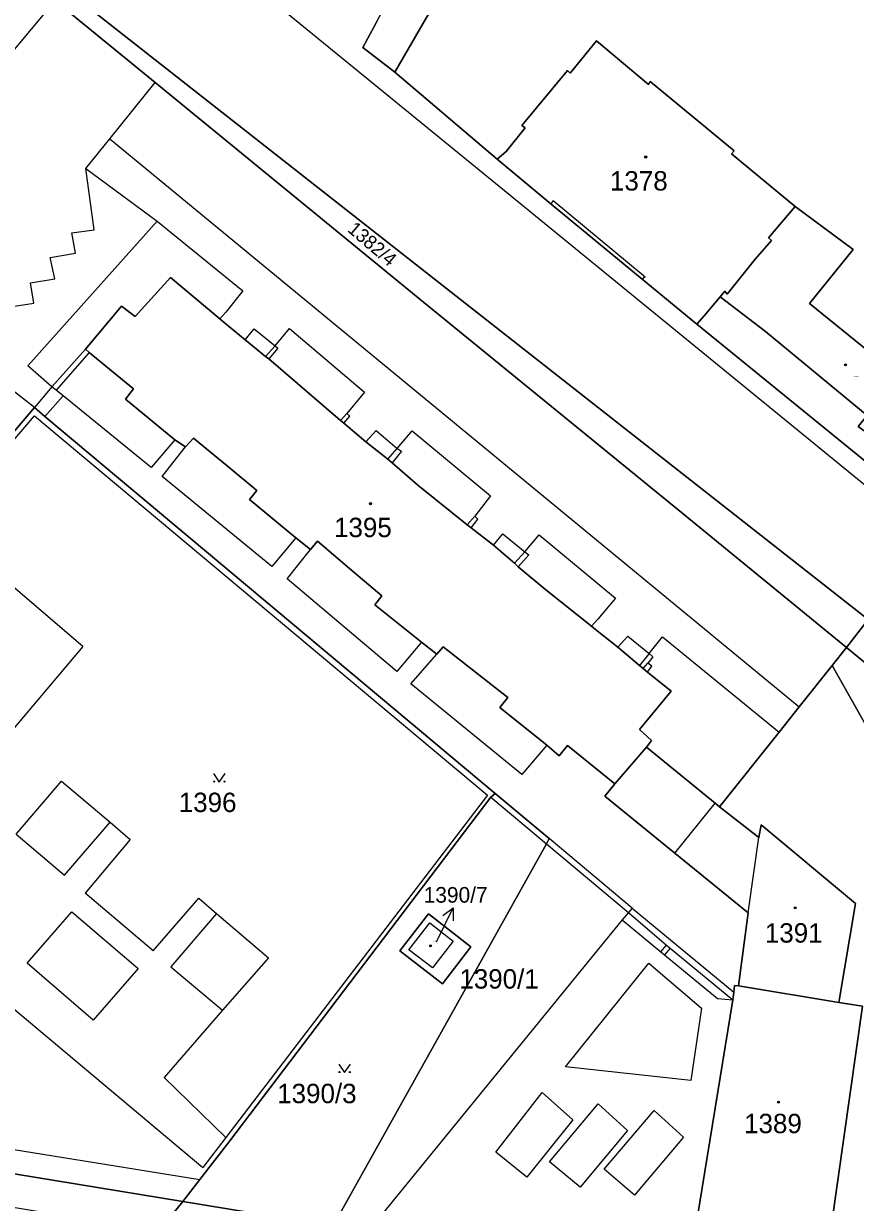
# Model space of a CAD drawing. Extents: x -598934 to -598196, y -1162208 to -1161502.
# Drawn here: x -598491.5 to -598418.7, y -1161993.6 to -1161890.3 of the extents above; entities that cross this region are included whole.
import ezdxf

# ---------------------------------------------------------------- set-up
doc = ezdxf.new("R2010")
doc.units = 0
for name, color, linetype in [('KN_CAR_KR', 7, 'Continuous'), ('KN_KULTURY', 7, 'Continuous'), ('KN_PARC_CIS_POM', 7, 'Continuous'), ('KN_PARC_CIS_POZ', 7, 'Continuous'), ('KN_PARC_CIS_STAV', 7, 'Continuous'), ('KN_PARC_PLOCHA', 7, 'Continuous'), ('PARC_C_SIPKA', 7, 'Continuous'), ('parcely_l', 7, 'Continuous')]:
    doc.layers.add(name, color=color, linetype=linetype)

msp = doc.modelspace()

# ---------------------------------------------------------------- linework, layer by layer
at = {"layer": 'KN_CAR_KR'}
for points in [[(-598477.65, -1161881.88), (-598449.09, -1161905.21)], [(-598492.92, -1161893.29), (-598488.77, -1161888.33)], [(-598483.98, -1161900.43), (-598480.01, -1161895.48)], [(-598486.09, -1161903.02), (-598483.98, -1161900.43)], [(-598483.98, -1161900.43), (-598423.59, -1161950.19)], [(-598486.09, -1161903.02), (-598479.84, -1161907.65)], [(-598485.34, -1161908.4), (-598486.09, -1161903.02)], [(-598449.09, -1161905.21), (-598416.08, -1161932.19)], [(-598445.31, -1161906.14), (-598445.14, -1161905.83)], [(-598445.14, -1161905.83), (-598437.1, -1161912.52)], [(-598491.16, -1161920.33), (-598479.84, -1161907.65)], [(-598487.3, -1161908.67), (-598485.34, -1161908.4)], [(-598479.84, -1161907.65), (-598472.34, -1161913.74)], [(-598486.99, -1161910.45), (-598487.3, -1161908.67)], [(-598489.2, -1161910.83), (-598486.99, -1161910.45)], [(-598488.81, -1161912.71), (-598489.2, -1161910.83)], [(-598437.1, -1161912.52), (-598437.34, -1161912.74)], [(-598490.94, -1161913.06), (-598488.81, -1161912.71)], [(-598490.63, -1161914.83), (-598490.94, -1161913.06)], [(-598472.34, -1161913.74), (-598473.83, -1161915.63)], [(-598492.7, -1161915.15), (-598490.63, -1161914.83)], [(-598473.83, -1161915.63), (-598474.34, -1161916.19)], [(-598472.13, -1161918.05), (-598471.34, -1161917.09)], [(-598471.34, -1161917.09), (-598469.51, -1161918.57)], [(-598469.51, -1161918.57), (-598468.25, -1161917.06)], [(-598468.25, -1161917.06), (-598461.68, -1161922.63)], [(-598469.51, -1161918.57), (-598470.33, -1161919.49)], [(-598469.26, -1161918.78), (-598470.04, -1161919.72)], [(-598469.51, -1161918.57), (-598469.26, -1161918.78)], [(-598486.12, -1161918.85), (-598489.05, -1161922.17)], [(-598485.8, -1161919.16), (-598488.69, -1161922.45)], [(-598489.05, -1161922.17), (-598491.16, -1161920.33)], [(-598490.59, -1161923.96), (-598492.83, -1161922.22)], [(-598489.05, -1161922.17), (-598490.59, -1161923.96)], [(-598488.69, -1161922.45), (-598489.05, -1161922.17)], [(-598488.07, -1161922.95), (-598488.69, -1161922.45)], [(-598461.68, -1161922.63), (-598463.23, -1161924.49)], [(-598488.07, -1161922.95), (-598489.67, -1161924.76)], [(-598480.35, -1161929.24), (-598488.07, -1161922.95)], [(-598498.78, -1161934.27), (-598490.57, -1161924.69)], [(-598490.57, -1161924.69), (-598450.9, -1161957.93)], [(-598463.23, -1161924.49), (-598463.78, -1161925.1)], [(-598463.47, -1161925.35), (-598462.97, -1161924.72)], [(-598462.97, -1161924.72), (-598463.23, -1161924.49)], [(-598461.55, -1161926.97), (-598460.66, -1161925.98)], [(-598460.66, -1161925.98), (-598458.8, -1161927.55)], [(-598458.8, -1161927.55), (-598457.49, -1161926.01)], [(-598457.49, -1161926.01), (-598450.63, -1161931.72)], [(-598478.28, -1161926.8), (-598480.35, -1161929.24)], [(-598479.4, -1161930.01), (-598477.35, -1161927.42)], [(-598459.62, -1161928.51), (-598458.8, -1161927.55)], [(-598458.43, -1161927.81), (-598459.26, -1161928.81)], [(-598458.8, -1161927.55), (-598458.43, -1161927.81)], [(-598469.79, -1161937.89), (-598479.4, -1161930.01)], [(-598450.63, -1161931.72), (-598452.02, -1161933.49)], [(-598486.35, -1161944.91), (-598498.78, -1161934.27)], [(-598452.02, -1161933.49), (-598452.69, -1161934.26)], [(-598452.34, -1161934.52), (-598451.73, -1161933.77)], [(-598451.73, -1161933.77), (-598452.02, -1161933.49)], [(-598450.37, -1161936.04), (-598449.56, -1161935.03)], [(-598449.56, -1161935.03), (-598447.63, -1161936.62)], [(-598447.63, -1161936.62), (-598446.36, -1161935.12)], [(-598446.36, -1161935.12), (-598439.69, -1161940.68)], [(-598467.7, -1161935.39), (-598469.79, -1161937.89)], [(-598468.46, -1161938.98), (-598466.41, -1161936.41)], [(-598448.54, -1161937.62), (-598447.63, -1161936.62)], [(-598447.29, -1161936.89), (-598448.2, -1161937.94)], [(-598447.63, -1161936.62), (-598447.29, -1161936.89)], [(-598458.84, -1161947.1), (-598468.46, -1161938.98)], [(-598439.69, -1161940.68), (-598441.23, -1161942.53)], [(-598441.23, -1161942.53), (-598441.79, -1161943.14)], [(-598456.67, -1161944.53), (-598458.84, -1161947.1)], [(-598439.48, -1161944.98), (-598438.61, -1161944)], [(-598438.61, -1161944), (-598436.75, -1161945.54)], [(-598436.75, -1161945.54), (-598435.56, -1161944.06)], [(-598435.56, -1161944.06), (-598425.35, -1161952.41)], [(-598486.35, -1161944.91), (-598501.98, -1161963.39)], [(-598457.62, -1161948.19), (-598455.34, -1161945.58)], [(-598436.75, -1161945.54), (-598437.59, -1161946.59)], [(-598436.42, -1161945.82), (-598436.75, -1161945.54)], [(-598437.27, -1161946.84), (-598436.84, -1161946.37)], [(-598436.87, -1161947.17), (-598436.49, -1161946.64)], [(-598436.42, -1161945.82), (-598436.84, -1161946.37)], [(-598436.49, -1161946.64), (-598436.84, -1161946.37)], [(-598447.9, -1161956.14), (-598457.62, -1161948.19)], [(-598445.69, -1161953.57), (-598447.9, -1161956.14)], [(-598492.18, -1161961.37), (-598488.2, -1161956.7)], [(-598488.2, -1161956.7), (-598483.96, -1161960.32)], [(-598450.9, -1161957.93), (-598473.81, -1161987.95)], [(-598450.61, -1161958.11), (-598445.74, -1161962.2)], [(-598434.5, -1161963.02), (-598430.95, -1161958.65)], [(-598487.94, -1161964.96), (-598483.96, -1161960.32)], [(-598483.96, -1161960.32), (-598482.2, -1161961.83)], [(-598492.18, -1161961.37), (-598487.94, -1161964.96)], [(-598482.2, -1161961.83), (-598486.15, -1161966.52)], [(-598438.23, -1161967.85), (-598445.49, -1161961.74)], [(-598428.05, -1161968.25), (-598427.12, -1161961.64)], [(-598509.33, -1161962.47), (-598475.82, -1161990.58)], [(-598445.74, -1161962.2), (-598438.56, -1161968.23)], [(-598480.18, -1161971.59), (-598486.15, -1161966.52)], [(-598480.18, -1161971.59), (-598476.19, -1161966.97)], [(-598476.19, -1161966.97), (-598474.65, -1161968.3)], [(-598491.23, -1161972.66), (-598487.32, -1161968.17)], [(-598487.32, -1161968.17), (-598481.51, -1161973.13)], [(-598474.65, -1161968.3), (-598478.64, -1161972.98)], [(-598474.65, -1161968.3), (-598470.09, -1161972.2)], [(-598438.56, -1161968.23), (-598439.09, -1161968.85)], [(-598438.23, -1161967.85), (-598438.56, -1161968.23)], [(-598438.56, -1161968.23), (-598435.21, -1161971.09)], [(-598438.23, -1161967.85), (-598429.32, -1161975.19)], [(-598439.09, -1161968.85), (-598461.32, -1161996.12)], [(-598457.8, -1161971.48), (-598455.96, -1161969.12)], [(-598455.96, -1161969.12), (-598453.9, -1161970.72)], [(-598439.09, -1161968.85), (-598435.7, -1161971.67)], [(-598455.73, -1161973.08), (-598457.8, -1161971.48)], [(-598453.9, -1161970.72), (-598455.73, -1161973.08)], [(-598435.7, -1161971.67), (-598435.21, -1161971.09)], [(-598434.89, -1161971.36), (-598435.4, -1161971.92)], [(-598435.21, -1161971.09), (-598434.89, -1161971.36)], [(-598434.89, -1161971.36), (-598429.41, -1161975.88)], [(-598470.09, -1161972.2), (-598474.11, -1161976.79)], [(-598435.7, -1161971.67), (-598435.4, -1161971.92)], [(-598435.4, -1161971.92), (-598430.76, -1161975.76)], [(-598485.44, -1161977.65), (-598491.23, -1161972.66)], [(-598481.51, -1161973.13), (-598485.44, -1161977.65)], [(-598478.64, -1161972.98), (-598474.11, -1161976.79)], [(-598444.07, -1161981.75), (-598436.76, -1161972.66)], [(-598436.76, -1161972.66), (-598432.16, -1161976.59)], [(-598432.16, -1161976.59), (-598433.09, -1161982.95)], [(-598430.76, -1161975.76), (-598429.41, -1161975.88)], [(-598474.11, -1161976.79), (-598479.21, -1161982.69)], [(-598433.09, -1161982.95), (-598444.07, -1161981.75)], [(-598479.21, -1161982.69), (-598473.81, -1161987.95)], [(-598450.16, -1161989.21), (-598446.11, -1161984)], [(-598446.11, -1161984), (-598443.42, -1161986.39)], [(-598445.48, -1161990.08), (-598441.21, -1161984.98)], [(-598441.21, -1161984.98), (-598438.63, -1161987.31)], [(-598440.69, -1161990.72), (-598436.3, -1161985.57)], [(-598436.3, -1161985.57), (-598433.72, -1161987.91)], [(-598510.15, -1161986.13), (-598476.1, -1161991.63)], [(-598443.42, -1161986.39), (-598447.44, -1161991.4)], [(-598473.81, -1161987.95), (-598475.82, -1161990.58)], [(-598438.63, -1161987.31), (-598442.79, -1161992.28)], [(-598433.72, -1161987.91), (-598438.03, -1161992.98)], [(-598447.44, -1161991.4), (-598450.16, -1161989.21)], [(-598442.79, -1161992.28), (-598445.48, -1161990.08)], [(-598438.03, -1161992.98), (-598440.69, -1161990.72)]]:
    msp.add_lwpolyline(points, dxfattribs=at)
at = {"layer": 'KN_KULTURY'}
for points in [[(-598474.89, -1161956.05), (-598474.39, -1161956.8), (-598473.89, -1161956.05)], [(-598463.91, -1161981.5), (-598463.41, -1161982.25), (-598462.91, -1161981.5)]]:
    msp.add_lwpolyline(points, dxfattribs=at)
for centre, radius in [((-598437.04, -1161902.02), 0.09), ((-598437.04, -1161902.02), 0.0398), ((-598419.53, -1161920.24), 0.09), ((-598419.53, -1161920.24), 0.0398), ((-598461.14, -1161932.4), 0.09), ((-598461.14, -1161932.4), 0.0398), ((-598474.84, -1161956.75), 0.05), ((-598473.94, -1161956.75), 0.05), ((-598423.95, -1161967.82), 0.09), ((-598423.95, -1161967.82), 0.0398), ((-598455.9, -1161971.14), 0.09), ((-598455.9, -1161971.14), 0.0398), ((-598463.86, -1161982.2), 0.05), ((-598462.96, -1161982.2), 0.05), ((-598425.4, -1161984.85), 0.09), ((-598425.4, -1161984.85), 0.0398)]:
    msp.add_circle(centre, radius, dxfattribs=at)
at = {"layer": 'KN_PARC_PLOCHA'}
for points in [[(-598366.78, -1161975.62), (-598390.45, -1161976.59), (-598410.61, -1161961.27), (-598416.3, -1161947.61), (-598419.46, -1161945.01), (-598417.56, -1161942.55), (-598544.13, -1161843.14), (-598559.82, -1161830.33)], [(-598412.99, -1161922.72), (-598422.7, -1161914.85), (-598418.86, -1161910.13), (-598423.94, -1161906.37), (-598429.53, -1161901.73), (-598429.3, -1161901.48), (-598436.65, -1161895.41), (-598436.79, -1161895.67), (-598441.34, -1161891.84), (-598443.66, -1161894.68), (-598443.9, -1161894.43), (-598447.89, -1161899.25), (-598447.59, -1161899.48), (-598449.27, -1161901.55), (-598450.04, -1161902.22), (-598459.01, -1161894.6), (-598445.71, -1161871.58)], [(-598488.77, -1161888.33), (-598480.01, -1161895.48), (-598456.82, -1161914.47), (-598434.23, -1161932.91), (-598419.46, -1161945.01), (-598420.71, -1161946.57), (-598423.59, -1161950.19), (-598425.35, -1161952.41), (-598430.57, -1161958.96), (-598430.95, -1161958.65), (-598436.96, -1161953.72), (-598436.52, -1161953.14), (-598437.58, -1161952.2), (-598434.81, -1161948.83), (-598436.87, -1161947.17), (-598437.27, -1161946.84), (-598437.59, -1161946.59), (-598439.48, -1161944.98), (-598441.45, -1161943.42), (-598441.79, -1161943.14), (-598445.78, -1161939.96), (-598448.2, -1161937.94), (-598448.54, -1161937.62), (-598450.37, -1161936.04), (-598452.34, -1161934.52), (-598452.69, -1161934.26), (-598456.99, -1161930.79), (-598459.26, -1161928.81), (-598459.62, -1161928.51), (-598461.55, -1161926.97), (-598463.47, -1161925.35), (-598463.78, -1161925.1), (-598470.04, -1161919.72), (-598470.33, -1161919.49), (-598472.13, -1161918.05), (-598474.12, -1161916.41), (-598474.34, -1161916.19), (-598478.66, -1161912.59), (-598481.77, -1161916.01), (-598482.95, -1161915.09), (-598486.12, -1161918.85), (-598485.8, -1161919.16), (-598481.9, -1161922.34), (-598482.61, -1161923.23), (-598478.28, -1161926.8), (-598477.35, -1161927.42), (-598476.65, -1161926.67), (-598473.7, -1161929.07), (-598471.11, -1161931.23), (-598471.75, -1161932.03), (-598467.7, -1161935.39), (-598466.41, -1161936.41), (-598465.79, -1161935.67), (-598462.98, -1161938.09), (-598460.15, -1161940.46), (-598460.76, -1161941.27), (-598456.67, -1161944.53), (-598455.34, -1161945.58), (-598454.78, -1161944.93), (-598449.13, -1161949.39), (-598449.82, -1161950.25), (-598445.69, -1161953.57), (-598444.63, -1161954.49), (-598443.88, -1161953.59), (-598439.73, -1161956.96), (-598440.62, -1161958.02), (-598434.5, -1161963.02), (-598428.05, -1161968.25), (-598428.92, -1161974.66), (-598429.27, -1161974.61), (-598429.32, -1161975.19), (-598429.41, -1161975.88), (-598432.98, -1161997.71)], [(-598460.63, -1161890.21), (-598461.81, -1161892.42), (-598459.01, -1161894.6), (-598450.04, -1161902.22), (-598445.31, -1161906.14), (-598437.34, -1161912.74), (-598432.57, -1161916.66), (-598370.19, -1161967.44)], [(-598370.19, -1161967.44), (-598432.57, -1161916.66), (-598431.92, -1161915.93), (-598430.52, -1161914.26), (-598426.55, -1161917.32), (-598417.64, -1161924.66)], [(-598499.07, -1161933.94), (-598490.59, -1161923.96), (-598489.67, -1161924.76), (-598450.24, -1161957.79), (-598450.61, -1161958.11), (-598473.47, -1161988.23), (-598476.1, -1161991.63), (-598477.59, -1161993.55), (-598507.15, -1161988.69)], [(-598464.39, -1161995.63), (-598445.74, -1161962.2), (-598445.49, -1161961.74), (-598450.24, -1161957.79), (-598489.67, -1161924.76), (-598490.59, -1161923.96), (-598499.07, -1161933.94)], [(-598381.89, -1161986.93), (-598393.12, -1161991.3), (-598401.64, -1161997.46), (-598416.88, -1162003.6), (-598427.44, -1162004.06), (-598426.91, -1162001.11), (-598433.33, -1162000.37), (-598432.98, -1161997.71), (-598421.33, -1161999.5), (-598418.06, -1161976.42), (-598420.12, -1161976.12), (-598418.67, -1161967.42), (-598426.93, -1161960.53), (-598427.12, -1161961.64), (-598430.57, -1161958.96), (-598425.35, -1161952.41), (-598423.59, -1161950.19), (-598420.71, -1161946.57), (-598416.62, -1161953.81), (-598410.61, -1161961.27), (-598390.45, -1161976.59), (-598366.78, -1161975.62)], [(-598479.71, -1161996.17), (-598477.59, -1161993.55), (-598471.72, -1161994.51)]]:
    msp.add_lwpolyline(points, dxfattribs=at)
for points in [[(-598419.46, -1161945.01), (-598434.23, -1161932.91), (-598456.82, -1161914.47), (-598480.01, -1161895.48), (-598488.77, -1161888.33), (-598509.93, -1161871.06), (-598526.36, -1161857.65), (-598529.72, -1161854.91), (-598540.9, -1161845.79), (-598544.13, -1161843.14), (-598417.56, -1161942.55)], [(-598445.71, -1161871.58), (-598459.01, -1161894.6), (-598461.81, -1161892.42), (-598460.63, -1161890.21), (-598459.81, -1161888.67), (-598455.55, -1161880.91), (-598454.33, -1161878.73), (-598453.91, -1161877.99), (-598449.31, -1161869.76)], [(-598423.94, -1161906.37), (-598426.29, -1161909.1), (-598426.01, -1161909.35), (-598427.44, -1161910.98), (-598429.91, -1161914.03), (-598430.12, -1161913.78), (-598430.52, -1161914.26), (-598431.92, -1161915.93), (-598432.57, -1161916.66), (-598437.34, -1161912.74), (-598445.31, -1161906.14), (-598450.04, -1161902.22), (-598449.27, -1161901.55), (-598447.59, -1161899.48), (-598447.89, -1161899.25), (-598443.9, -1161894.43), (-598443.66, -1161894.68), (-598441.34, -1161891.84), (-598436.79, -1161895.67), (-598436.65, -1161895.41), (-598429.3, -1161901.48), (-598429.53, -1161901.73)], [(-598408.33, -1161925.81), (-598412.25, -1161930.49), (-598416.11, -1161927.31), (-598418.42, -1161925.65), (-598417.64, -1161924.66), (-598426.55, -1161917.32), (-598430.52, -1161914.26), (-598430.12, -1161913.78), (-598429.91, -1161914.03), (-598427.44, -1161910.98), (-598426.01, -1161909.35), (-598426.29, -1161909.1), (-598423.94, -1161906.37), (-598418.86, -1161910.13), (-598422.7, -1161914.85), (-598412.99, -1161922.72), (-598412.65, -1161922.34)], [(-598436.96, -1161953.72), (-598439.73, -1161956.96), (-598443.88, -1161953.59), (-598444.63, -1161954.49), (-598445.69, -1161953.57), (-598449.82, -1161950.25), (-598449.13, -1161949.39), (-598454.78, -1161944.93), (-598455.34, -1161945.58), (-598456.67, -1161944.53), (-598460.76, -1161941.27), (-598460.15, -1161940.46), (-598462.98, -1161938.09), (-598465.79, -1161935.67), (-598466.41, -1161936.41), (-598467.7, -1161935.39), (-598471.75, -1161932.03), (-598471.11, -1161931.23), (-598473.7, -1161929.07), (-598476.65, -1161926.67), (-598477.35, -1161927.42), (-598478.28, -1161926.8), (-598482.61, -1161923.23), (-598481.9, -1161922.34), (-598485.8, -1161919.16), (-598486.12, -1161918.85), (-598482.95, -1161915.09), (-598481.77, -1161916.01), (-598478.66, -1161912.59), (-598474.34, -1161916.19), (-598474.12, -1161916.41), (-598472.13, -1161918.05), (-598470.33, -1161919.49), (-598470.04, -1161919.72), (-598463.78, -1161925.1), (-598463.47, -1161925.35), (-598461.55, -1161926.97), (-598459.62, -1161928.51), (-598459.26, -1161928.81), (-598456.99, -1161930.79), (-598452.69, -1161934.26), (-598452.34, -1161934.52), (-598450.37, -1161936.04), (-598448.54, -1161937.62), (-598448.2, -1161937.94), (-598445.78, -1161939.96), (-598441.79, -1161943.14), (-598441.45, -1161943.42), (-598439.48, -1161944.98), (-598437.59, -1161946.59), (-598437.27, -1161946.84), (-598436.87, -1161947.17), (-598434.81, -1161948.83), (-598437.58, -1161952.2), (-598436.52, -1161953.14)], [(-598410.61, -1161961.27), (-598416.62, -1161953.81), (-598420.71, -1161946.57), (-598419.46, -1161945.01), (-598416.3, -1161947.61)], [(-598430.57, -1161958.96), (-598427.12, -1161961.64), (-598426.93, -1161960.53), (-598418.67, -1161967.42), (-598420.12, -1161976.12), (-598428.92, -1161974.66), (-598428.05, -1161968.25), (-598434.5, -1161963.02), (-598440.62, -1161958.02), (-598439.73, -1161956.96), (-598436.96, -1161953.72), (-598430.95, -1161958.65)], [(-598477.59, -1161993.55), (-598476.1, -1161991.63), (-598473.47, -1161988.23), (-598450.61, -1161958.11), (-598450.24, -1161957.79), (-598445.49, -1161961.74), (-598445.74, -1161962.2), (-598464.39, -1161995.63), (-598471.72, -1161994.51)], [(-598452.35, -1161971.23), (-598454.85, -1161974.46), (-598458.57, -1161971.58), (-598456.06, -1161968.35)], [(-598452.35, -1161971.23), (-598456.06, -1161968.35), (-598458.57, -1161971.58), (-598454.85, -1161974.46)], [(-598428.92, -1161974.66), (-598420.12, -1161976.12), (-598418.06, -1161976.42), (-598421.33, -1161999.5), (-598432.98, -1161997.71), (-598429.41, -1161975.88), (-598429.32, -1161975.19), (-598429.27, -1161974.61)], [(-598477.59, -1161993.55), (-598479.71, -1161996.17), (-598502.93, -1161992.35), (-598507.15, -1161988.69)]]:
    msp.add_lwpolyline(points, close=True, dxfattribs=at)
at = {"layer": 'PARC_C_SIPKA'}
for points in [[(-598455.36, -1161970.78), (-598455.23, -1161970.51), (-598453.91, -1161967.82)], [(-598454.8, -1161968.49), (-598453.91, -1161967.82), (-598453.9, -1161968.94)]]:
    msp.add_lwpolyline(points, dxfattribs=at)
at = {"layer": 'parcely_l'}
for points in [[(-598419.46, -1161945.01), (-598434.23, -1161932.91), (-598456.82, -1161914.47), (-598480.01, -1161895.48), (-598488.77, -1161888.33), (-598509.93, -1161871.06), (-598526.36, -1161857.65), (-598529.72, -1161854.91), (-598540.9, -1161845.79), (-598544.13, -1161843.14)], [(-598544.13, -1161843.14), (-598417.56, -1161942.55), (-598419.46, -1161945.01)], [(-598445.71, -1161871.58), (-598459.01, -1161894.6)], [(-598459.01, -1161894.6), (-598461.81, -1161892.42), (-598460.63, -1161890.21)], [(-598450.04, -1161902.22), (-598449.27, -1161901.55), (-598447.59, -1161899.48), (-598447.89, -1161899.25), (-598443.9, -1161894.43), (-598443.66, -1161894.68), (-598441.34, -1161891.84), (-598436.79, -1161895.67), (-598436.65, -1161895.41), (-598429.3, -1161901.48), (-598429.53, -1161901.73), (-598423.94, -1161906.37)], [(-598450.04, -1161902.22), (-598459.01, -1161894.6)], [(-598432.57, -1161916.66), (-598437.34, -1161912.74), (-598445.31, -1161906.14), (-598450.04, -1161902.22)], [(-598423.94, -1161906.37), (-598426.29, -1161909.1), (-598426.01, -1161909.35), (-598427.44, -1161910.98), (-598429.91, -1161914.03), (-598430.12, -1161913.78), (-598430.52, -1161914.26)], [(-598408.33, -1161925.81), (-598412.65, -1161922.34), (-598412.99, -1161922.72), (-598422.7, -1161914.85), (-598418.86, -1161910.13), (-598423.94, -1161906.37)], [(-598436.96, -1161953.72), (-598436.52, -1161953.14), (-598437.58, -1161952.2), (-598434.81, -1161948.83), (-598436.87, -1161947.17), (-598437.27, -1161946.84), (-598437.59, -1161946.59), (-598439.48, -1161944.98), (-598441.45, -1161943.42), (-598441.79, -1161943.14), (-598445.78, -1161939.96), (-598448.2, -1161937.94), (-598448.54, -1161937.62), (-598450.37, -1161936.04), (-598452.34, -1161934.52), (-598452.69, -1161934.26), (-598456.99, -1161930.79), (-598459.26, -1161928.81), (-598459.62, -1161928.51), (-598461.55, -1161926.97), (-598463.47, -1161925.35), (-598463.78, -1161925.1), (-598470.04, -1161919.72), (-598470.33, -1161919.49), (-598472.13, -1161918.05), (-598474.12, -1161916.41), (-598474.34, -1161916.19), (-598478.66, -1161912.59), (-598481.77, -1161916.01), (-598482.95, -1161915.09), (-598486.12, -1161918.85), (-598485.8, -1161919.16), (-598481.9, -1161922.34), (-598482.61, -1161923.23), (-598478.28, -1161926.8), (-598477.35, -1161927.42), (-598476.65, -1161926.67), (-598473.7, -1161929.07), (-598471.11, -1161931.23), (-598471.75, -1161932.03), (-598467.7, -1161935.39), (-598466.41, -1161936.41), (-598465.79, -1161935.67), (-598462.98, -1161938.09), (-598460.15, -1161940.46), (-598460.76, -1161941.27), (-598456.67, -1161944.53), (-598455.34, -1161945.58), (-598454.78, -1161944.93), (-598449.13, -1161949.39), (-598449.82, -1161950.25), (-598445.69, -1161953.57), (-598444.63, -1161954.49), (-598443.88, -1161953.59), (-598439.73, -1161956.96)], [(-598430.52, -1161914.26), (-598431.92, -1161915.93), (-598432.57, -1161916.66)], [(-598430.52, -1161914.26), (-598426.55, -1161917.32), (-598417.64, -1161924.66), (-598418.42, -1161925.65), (-598416.11, -1161927.31), (-598412.25, -1161930.49)], [(-598370.19, -1161967.44), (-598432.57, -1161916.66)], [(-598450.24, -1161957.79), (-598489.67, -1161924.76), (-598490.59, -1161923.96), (-598499.07, -1161933.94), (-598501.24, -1161936.61), (-598502.49, -1161938.05)], [(-598419.46, -1161945.01), (-598420.71, -1161946.57)], [(-598419.46, -1161945.01), (-598416.3, -1161947.61), (-598410.61, -1161961.27)], [(-598420.71, -1161946.57), (-598423.59, -1161950.19), (-598425.35, -1161952.41), (-598430.57, -1161958.96)], [(-598410.61, -1161961.27), (-598416.62, -1161953.81), (-598420.71, -1161946.57)], [(-598439.73, -1161956.96), (-598436.96, -1161953.72)], [(-598436.96, -1161953.72), (-598430.95, -1161958.65), (-598430.57, -1161958.96)], [(-598428.92, -1161974.66), (-598428.05, -1161968.25), (-598434.5, -1161963.02), (-598440.62, -1161958.02), (-598439.73, -1161956.96)], [(-598477.59, -1161993.55), (-598476.1, -1161991.63), (-598473.47, -1161988.23), (-598450.61, -1161958.11), (-598450.24, -1161957.79)], [(-598450.24, -1161957.79), (-598445.49, -1161961.74), (-598445.74, -1161962.2), (-598464.39, -1161995.63), (-598471.72, -1161994.51), (-598477.59, -1161993.55)], [(-598430.57, -1161958.96), (-598427.12, -1161961.64), (-598426.93, -1161960.53), (-598418.67, -1161967.42), (-598420.12, -1161976.12)], [(-598452.35, -1161971.23), (-598456.06, -1161968.35), (-598458.57, -1161971.58), (-598454.85, -1161974.46), (-598452.35, -1161971.23)], [(-598428.92, -1161974.66), (-598429.27, -1161974.61), (-598429.32, -1161975.19), (-598429.41, -1161975.88), (-598432.98, -1161997.71)], [(-598420.12, -1161976.12), (-598428.92, -1161974.66)], [(-598420.12, -1161976.12), (-598418.06, -1161976.42), (-598421.33, -1161999.5), (-598432.98, -1161997.71)], [(-598477.59, -1161993.55), (-598507.15, -1161988.69)], [(-598479.71, -1161996.17), (-598477.59, -1161993.55)]]:
    msp.add_lwpolyline(points, dxfattribs=at)

# ---------------------------------------------------------------- texts
at = {"layer": 'KN_PARC_CIS_POM'}
for s, p in [('1338/29', (-598418.86, -1161921.31)), ('1390/7', (-598455.64, -1161970.78))]:
    msp.add_text(s, height=0.1, dxfattribs=at).set_placement(p)
at = {"layer": 'KN_PARC_CIS_POZ'}
msp.add_text('1382/4', height=1.2, rotation=319.5006, dxfattribs=at).set_placement((-598463.24, -1161908.49))
for s, p in [('1396', (-598477.94, -1161959.42)), ('1390/1', (-598453.36, -1161974.89)), ('1390/3', (-598469.32, -1161984.93))]:
    msp.add_text(s, height=1.7, dxfattribs=at).set_placement(p)
at = {"layer": 'KN_PARC_CIS_STAV'}
for s, height, p in [('1378', 1.7, (-598440.17, -1161904.96)), ('1395', 1.7, (-598464.34, -1161935.33)), ('1390/7', 1.37, (-598456.49, -1161967.36)), ('1391', 1.7, (-598426.6, -1161970.86)), ('1389', 1.7, (-598428.42, -1161987.56))]:
    msp.add_text(s, height=height, dxfattribs=at).set_placement(p)

doc.saveas('drawing.dxf')
